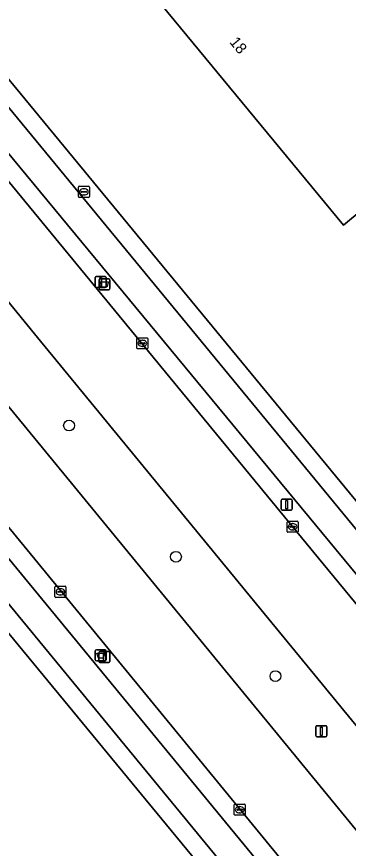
# Model space of a CAD drawing. Extents: x 156141 to 158132, y 385651 to 388333.
# Drawn here: x 156871.2 to 156901.3, y 386629.1 to 386704.3 of the extents above; entities that cross this region are included whole.
import ezdxf

# ---------------------------------------------------------------- set-up
doc = ezdxf.new("R2010")
doc.units = 0
for name, color, linetype in [('IMGEO_Afvalbak', 7, 'Continuous'), ('IMGEO_Berm_groen', 7, 'Continuous'), ('IMGEO_Boom', 7, 'Continuous'), ('IMGEO_Brandkraan', 7, 'Continuous'), ('IMGEO_Erf', 7, 'Continuous'), ('IMGEO_Fietspad_gesloten', 7, 'Continuous'), ('IMGEO_Kolk', 7, 'Continuous'), ('IMGEO_Lichtmast', 7, 'Continuous'), ('IMGEO_Pand', 7, 'Continuous'), ('IMGEO_Pand_nummerreeks', 7, 'Continuous'), ('IMGEO_Rijbaan_lokaal_gesloten', 7, 'Continuous'), ('IMGEO_Verkeersbordpaal', 7, 'Continuous'), ('IMGEO_Voetpad_open', 7, 'Continuous')]:
    doc.layers.add(name, color=color, linetype=linetype)

msp = doc.modelspace()

# ---------------------------------------------------------------- linework, layer by layer
at = {"layer": 'IMGEO_Afvalbak'}
for p, q in [((156878.707, 386679.698), (156878.707, 386680.498)), ((156878.707, 386680.498), (156878.707, 386679.698)), ((156878.807, 386680.598), (156879.597, 386680.598)), ((156879.597, 386680.598), (156878.807, 386680.598)), ((156879.697, 386680.498), (156879.697, 386679.698)), ((156879.697, 386679.698), (156879.697, 386680.498)), ((156879.597, 386679.598), (156878.807, 386679.598)), ((156878.807, 386679.598), (156879.597, 386679.598)), ((156878.368, 386646.12), (156878.368, 386646.92)), ((156878.368, 386646.92), (156878.368, 386646.12)), ((156878.468, 386647.02), (156879.258, 386647.02)), ((156879.258, 386647.02), (156878.468, 386647.02)), ((156879.358, 386646.92), (156879.358, 386646.12)), ((156879.358, 386646.12), (156879.358, 386646.92)), ((156879.258, 386646.02), (156878.468, 386646.02)), ((156878.468, 386646.02), (156879.258, 386646.02))]:
    msp.add_line(p, q, dxfattribs=at)
for points in [[(156878.85, 386680.312), (156879.554, 386680.312), (156879.405, 386679.842), (156878.999, 386679.842), (156878.85, 386680.312)], [(156878.511, 386646.734), (156879.215, 386646.734), (156879.066, 386646.264), (156878.66, 386646.264), (156878.511, 386646.734)]]:
    msp.add_lwpolyline(points, dxfattribs=at)
for centre, start, end in [((156878.807, 386680.498), 90, 180), ((156878.807, 386680.498), 90, 180), ((156879.597, 386680.498), 0, 90), ((156879.597, 386680.498), 360, 90), ((156878.807, 386679.698), 180, 270), ((156878.807, 386679.698), 180, 270), ((156879.597, 386679.698), 270, 0), ((156879.597, 386679.698), 270, 0), ((156878.468, 386646.92), 90, 180), ((156878.468, 386646.92), 90, 180), ((156879.258, 386646.92), 0, 90), ((156879.258, 386646.92), 360, 90), ((156878.468, 386646.12), 180, 270), ((156878.468, 386646.12), 180, 270), ((156879.258, 386646.12), 270, 0), ((156879.258, 386646.12), 270, 0)]:
    msp.add_arc(centre, 0.1, start, end, dxfattribs=at)
at = {"layer": 'IMGEO_Berm_groen'}
for points in [[(156855.441, 386707.704), (156899.018, 386654.793), (156903.832, 386648.955), (156905.069, 386649.888), (156902.098, 386653.512), (156902.217, 386653.616), (156900.194, 386656.064), (156856.532, 386708.805)], [(156873.15, 386675.263), (156864.415, 386685.927), (156859.757, 386682.162), (156868.582, 386671.357), (156906.633, 386625.114), (156920.647, 386608.134), (156928.199, 386598.947), (156933.331, 386592.718), (156946.242, 386577.021)], [(156950.773, 386580.924), (156939.278, 386594.885), (156932.934, 386602.652), (156925.322, 386611.835), (156873.15, 386675.263)]]:
    msp.add_lwpolyline(points, dxfattribs=at)
msp.add_lwpolyline([(156853.684, 386678.56), (156851.061, 386678.853), (156937.507, 386573.955), (156942.955, 386567.338), (156954.381, 386553.461), (156961.988, 386544.223), (156981.707, 386520.274), (156981.808, 386520.357), (156981.886, 386522.718), (156969.993, 386537.173), (156967.693, 386539.965), (156963.321, 386545.249), (156955.673, 386554.535), (156954.392, 386556.062), (156950.447, 386560.886), (156944.252, 386568.405), (156938.824, 386574.994)], close=True, dxfattribs=at)
at = {"layer": 'IMGEO_Boom'}
for centre in [(156875.994, 386667.314), (156885.677, 386655.438), (156894.689, 386644.644)]:
    msp.add_circle(centre, 0.489, dxfattribs=at)
at = {"layer": 'IMGEO_Brandkraan'}
for p, q in [((156876.837, 386688.028), (156876.837, 386688.88)), ((156876.912, 386688.954), (156877.764, 386688.954)), ((156877.096, 386688.448), (156877.096, 386688.46)), ((156877.534, 386688.411), (156877.136, 386688.411)), ((156877.139, 386688.497), (156877.537, 386688.497)), ((156877.325, 386688.734), (156877.35, 386688.734)), ((156877.58, 386688.46), (156877.58, 386688.448)), ((156877.838, 386688.88), (156877.838, 386688.028)), ((156877.764, 386687.954), (156876.912, 386687.954)), ((156877.348, 386688.174), (156877.323, 386688.174))]:
    msp.add_line(p, q, dxfattribs=at)
for points in [[(156876.837, 386688.028), (156876.837, 386688.88)], [(156876.912, 386688.954), (156877.764, 386688.954)], [(156877.838, 386688.88), (156877.838, 386688.028)], [(156877.764, 386687.954), (156876.912, 386687.954)]]:
    msp.add_lwpolyline(points, dxfattribs=at)
for centre, radius, start, end in [((156876.914, 386688.878), 0.0765, 91.55205, 178.44795), ((156876.914, 386688.878), 0.0765, 91.55205, 178.44795), ((156877.136, 386688.457), 0.0403, 85.87752, 175.75265), ((156877.133, 386688.447), 0.0366, 178.93798, 274.71019), ((156877.537, 386688.454), 0.043, 264.86636, 352.45326), ((156877.541, 386688.459), 0.0386, 1.73085, 96.63898), ((156877.762, 386688.878), 0.0765, 1.55205, 88.44795), ((156877.762, 386688.878), 0.0765, 1.55205, 88.44795), ((156876.914, 386688.03), 0.0765, 181.55205, 268.44795), ((156876.914, 386688.03), 0.0765, 181.55205, 268.44795), ((156877.762, 386688.03), 0.0765, 271.55205, 358.44795), ((156877.762, 386688.03), 0.0765, 271.55205, 358.44795)]:
    msp.add_arc(centre, radius, start, end, dxfattribs=at)
for centre, major_axis, ratio, start_param, end_param in [((156877.324, 386688.454), (-0.387, 0.002), 0.722429, 4.712389, 7.853982), ((156877.349, 386688.454), (-0.39, 0.002), 0.717154, 1.570796, 4.712389)]:
    msp.add_ellipse(centre, major_axis=major_axis, ratio=ratio, start_param=start_param, end_param=end_param, dxfattribs=at)
at = {"layer": 'IMGEO_Erf'}
for points in [[(156936.356, 386730.146), (156931.053, 386736.543), (156933.839, 386738.852), (156932.584, 386740.371), (156928.884, 386737.313), (156930.139, 386735.795), (156935.501, 386729.303), (156929.951, 386724.718), (156943.122, 386708.775), (156920.456, 386690.05), (156914.748, 386696.959), (156900.841, 386685.447), (156877.49, 386713.74), (156909.582, 386740.253), (156913.775, 386743.718), (156919.611, 386748.538), (156927.883, 386755.372), (156935.54, 386761.589), (156976.8, 386711.684)], [(156858.958, 386712.664), (156903.232, 386658.99), (156908.934, 386652.062), (156913.25, 386655.62)], [(156934.051, 386571.56), (156837.85, 386688.098)]]:
    msp.add_lwpolyline(points, dxfattribs=at)
at = {"layer": 'IMGEO_Fietspad_gesloten'}
msp.add_lwpolyline([(156856.532, 386708.805), (156900.194, 386656.064), (156902.217, 386653.616), (156904.22, 386655.24), (156902.077, 386657.855), (156858.042, 386711.229)], dxfattribs=at)
msp.add_lwpolyline([(156851.061, 386678.853), (156847.15, 386683.599), (156841.168, 386690.858), (156839.176, 386689.202), (156935.219, 386572.64), (156940.947, 386565.685), (156947.362, 386557.896), (156952.399, 386551.77), (156960.01, 386542.525), (156964.129, 386537.511), (156979.696, 386518.607), (156981.707, 386520.274), (156961.988, 386544.223), (156954.381, 386553.461), (156942.955, 386567.338), (156937.507, 386573.955)], close=True, dxfattribs=at)
at = {"layer": 'IMGEO_Kolk'}
for p, q in [((156882.131, 386674.325), (156882.131, 386675.177)), ((156882.206, 386675.251), (156883.058, 386675.251)), ((156882.39, 386674.745), (156882.39, 386674.757)), ((156882.433, 386674.794), (156882.831, 386674.794)), ((156882.619, 386675.031), (156882.644, 386675.031)), ((156882.874, 386674.757), (156882.874, 386674.745)), ((156883.132, 386675.177), (156883.132, 386674.325)), ((156883.058, 386674.251), (156882.206, 386674.251)), ((156882.828, 386674.708), (156882.43, 386674.708)), ((156882.642, 386674.471), (156882.617, 386674.471)), ((156895.745, 386657.733), (156895.745, 386658.585)), ((156895.82, 386658.659), (156896.672, 386658.659)), ((156896.004, 386658.153), (156896.004, 386658.165)), ((156896.047, 386658.202), (156896.445, 386658.202)), ((156896.233, 386658.439), (156896.258, 386658.439)), ((156896.488, 386658.165), (156896.488, 386658.153)), ((156896.746, 386658.585), (156896.746, 386657.733)), ((156896.672, 386657.659), (156895.82, 386657.659)), ((156896.442, 386658.116), (156896.044, 386658.116)), ((156896.256, 386657.879), (156896.231, 386657.879)), ((156874.712, 386651.844), (156874.712, 386652.696)), ((156874.787, 386652.77), (156875.639, 386652.77)), ((156874.971, 386652.264), (156874.971, 386652.276)), ((156875.409, 386652.227), (156875.011, 386652.227)), ((156875.014, 386652.313), (156875.412, 386652.313)), ((156875.2, 386652.55), (156875.225, 386652.55)), ((156875.455, 386652.276), (156875.455, 386652.264)), ((156875.713, 386652.696), (156875.713, 386651.844)), ((156875.639, 386651.77), (156874.787, 386651.77)), ((156875.223, 386651.99), (156875.198, 386651.99)), ((156890.954, 386632.135), (156890.954, 386632.987)), ((156891.029, 386633.061), (156891.881, 386633.061)), ((156891.256, 386632.604), (156891.654, 386632.604)), ((156891.442, 386632.841), (156891.467, 386632.841)), ((156891.955, 386632.987), (156891.955, 386632.135)), ((156891.881, 386632.061), (156891.029, 386632.061)), ((156891.213, 386632.555), (156891.213, 386632.567)), ((156891.651, 386632.518), (156891.253, 386632.518)), ((156891.465, 386632.281), (156891.44, 386632.281)), ((156891.697, 386632.567), (156891.697, 386632.555))]:
    msp.add_line(p, q, dxfattribs=at)
for points in [[(156882.131, 386674.325), (156882.131, 386675.177)], [(156882.206, 386675.251), (156883.058, 386675.251)], [(156883.132, 386675.177), (156883.132, 386674.325)], [(156883.058, 386674.251), (156882.206, 386674.251)], [(156895.745, 386657.733), (156895.745, 386658.585)], [(156895.82, 386658.659), (156896.672, 386658.659)], [(156896.746, 386658.585), (156896.746, 386657.733)], [(156896.672, 386657.659), (156895.82, 386657.659)], [(156874.712, 386651.844), (156874.712, 386652.696)], [(156874.787, 386652.77), (156875.639, 386652.77)], [(156875.713, 386652.696), (156875.713, 386651.844)], [(156875.639, 386651.77), (156874.787, 386651.77)], [(156890.954, 386632.135), (156890.954, 386632.987)], [(156891.029, 386633.061), (156891.881, 386633.061)], [(156891.955, 386632.987), (156891.955, 386632.135)], [(156891.881, 386632.061), (156891.029, 386632.061)]]:
    msp.add_lwpolyline(points, dxfattribs=at)
for centre, radius, start, end in [((156882.208, 386675.175), 0.0765, 91.55205, 178.44795), ((156882.208, 386675.175), 0.0765, 91.55205, 178.44795), ((156882.43, 386674.754), 0.0403, 85.87752, 175.75265), ((156882.427, 386674.744), 0.0366, 178.93798, 274.71019), ((156882.831, 386674.751), 0.043, 264.86636, 352.45326), ((156882.835, 386674.756), 0.0386, 1.73085, 96.63898), ((156883.056, 386675.175), 0.0765, 1.55205, 88.44795), ((156883.056, 386675.175), 0.0765, 1.55205, 88.44795), ((156882.208, 386674.327), 0.0765, 181.55205, 268.44795), ((156882.208, 386674.327), 0.0765, 181.55205, 268.44795), ((156883.056, 386674.327), 0.0765, 271.55205, 358.44795), ((156883.056, 386674.327), 0.0765, 271.55205, 358.44795), ((156895.822, 386658.583), 0.0765, 91.55205, 178.44795), ((156895.822, 386658.583), 0.0765, 91.55205, 178.44795), ((156896.044, 386658.162), 0.0403, 85.87752, 175.75265), ((156896.449, 386658.164), 0.0386, 1.73085, 96.63898), ((156896.67, 386658.583), 0.0765, 1.55205, 88.44795), ((156896.67, 386658.583), 0.0765, 1.55205, 88.44795), ((156895.822, 386657.735), 0.0765, 181.55205, 268.44795), ((156895.822, 386657.735), 0.0765, 181.55205, 268.44795), ((156896.041, 386658.152), 0.0366, 178.93798, 274.71019), ((156896.445, 386658.159), 0.043, 264.86636, 352.45326), ((156896.67, 386657.735), 0.0765, 271.55205, 358.44795), ((156896.67, 386657.735), 0.0765, 271.55205, 358.44795), ((156874.789, 386652.694), 0.0765, 91.55205, 178.44795), ((156874.789, 386652.694), 0.0765, 91.55205, 178.44795), ((156875.011, 386652.273), 0.0403, 85.87752, 175.75265), ((156875.008, 386652.263), 0.0366, 178.93798, 274.71019), ((156875.412, 386652.27), 0.043, 264.86636, 352.45326), ((156875.416, 386652.275), 0.0386, 1.73085, 96.63898), ((156875.637, 386652.694), 0.0765, 1.55205, 88.44795), ((156875.637, 386652.694), 0.0765, 1.55205, 88.44795), ((156874.789, 386651.846), 0.0765, 181.55205, 268.44795), ((156874.789, 386651.846), 0.0765, 181.55205, 268.44795), ((156875.637, 386651.846), 0.0765, 271.55205, 358.44795), ((156875.637, 386651.846), 0.0765, 271.55205, 358.44795), ((156891.031, 386632.985), 0.0765, 91.55205, 178.44795), ((156891.031, 386632.985), 0.0765, 91.55205, 178.44795), ((156891.253, 386632.564), 0.0403, 85.87752, 175.75265), ((156891.658, 386632.566), 0.0386, 1.73085, 96.63898), ((156891.879, 386632.985), 0.0765, 1.55205, 88.44795), ((156891.879, 386632.985), 0.0765, 1.55205, 88.44795), ((156891.031, 386632.137), 0.0765, 181.55205, 268.44795), ((156891.031, 386632.137), 0.0765, 181.55205, 268.44795), ((156891.25, 386632.554), 0.0366, 178.93798, 274.71019), ((156891.654, 386632.561), 0.043, 264.86636, 352.45326), ((156891.879, 386632.137), 0.0765, 271.55205, 358.44795), ((156891.879, 386632.137), 0.0765, 271.55205, 358.44795)]:
    msp.add_arc(centre, radius, start, end, dxfattribs=at)
for centre, major_axis, ratio, start_param, end_param in [((156882.618, 386674.751), (-0.387, 0.002), 0.722429, 4.712389, 7.853982), ((156882.643, 386674.751), (-0.39, 0.002), 0.717154, 1.570796, 4.712389), ((156896.232, 386658.159), (-0.387, 0.002), 0.722429, 4.712389, 7.853982), ((156896.257, 386658.159), (-0.39, 0.002), 0.717154, 1.570796, 4.712389), ((156875.199, 386652.27), (-0.387, 0.002), 0.722429, 4.712389, 7.853982), ((156875.224, 386652.27), (-0.39, 0.002), 0.717154, 1.570796, 4.712389), ((156891.441, 386632.561), (-0.387, 0.002), 0.722429, 4.712389, 7.853982), ((156891.466, 386632.561), (-0.39, 0.002), 0.717154, 1.570796, 4.712389)]:
    msp.add_ellipse(centre, major_axis=major_axis, ratio=ratio, start_param=start_param, end_param=end_param, dxfattribs=at)
at = {"layer": 'IMGEO_Lichtmast'}
for p, q in [((156878.461, 386680.798), (156879.251, 386680.798)), ((156879.251, 386680.798), (156878.461, 386680.798)), ((156878.361, 386679.898), (156878.361, 386680.698)), ((156878.361, 386680.698), (156878.361, 386679.898)), ((156879.351, 386680.698), (156879.351, 386679.898)), ((156879.351, 386679.898), (156879.351, 386680.698)), ((156879.251, 386679.798), (156878.461, 386679.798)), ((156878.461, 386679.798), (156879.251, 386679.798)), ((156895.213, 386659.747), (156895.213, 386660.547)), ((156895.213, 386660.547), (156895.213, 386659.747)), ((156895.313, 386660.647), (156896.103, 386660.647)), ((156896.103, 386660.647), (156895.313, 386660.647)), ((156896.203, 386660.547), (156896.203, 386659.747)), ((156896.203, 386659.747), (156896.203, 386660.547)), ((156896.103, 386659.647), (156895.313, 386659.647)), ((156895.313, 386659.647), (156896.103, 386659.647)), ((156878.697, 386645.963), (156878.697, 386646.763)), ((156878.697, 386646.763), (156878.697, 386645.963)), ((156878.797, 386646.863), (156879.587, 386646.863)), ((156879.587, 386646.863), (156878.797, 386646.863)), ((156879.687, 386646.763), (156879.687, 386645.963)), ((156879.687, 386645.963), (156879.687, 386646.763)), ((156879.587, 386645.863), (156878.797, 386645.863)), ((156878.797, 386645.863), (156879.587, 386645.863))]:
    msp.add_line(p, q, dxfattribs=at)
for points in [[(156878.781, 386680.673), (156878.931, 386680.673), (156878.931, 386679.923), (156878.781, 386679.923), (156878.781, 386680.673)], [(156895.633, 386660.522), (156895.783, 386660.522), (156895.783, 386659.772), (156895.633, 386659.772), (156895.633, 386660.522)], [(156879.117, 386646.738), (156879.267, 386646.738), (156879.267, 386645.988), (156879.117, 386645.988), (156879.117, 386646.738)]]:
    msp.add_lwpolyline(points, dxfattribs=at)
for centre, start, end in [((156878.461, 386680.698), 90, 180), ((156878.461, 386680.698), 90, 180), ((156879.251, 386680.698), 0, 90), ((156879.251, 386680.698), 360, 90), ((156878.461, 386679.898), 180, 270), ((156878.461, 386679.898), 180, 270), ((156879.251, 386679.898), 270, 0), ((156879.251, 386679.898), 270, 0), ((156895.313, 386660.547), 90, 180), ((156895.313, 386660.547), 90, 180), ((156896.103, 386660.547), 0, 90), ((156896.103, 386660.547), 360, 90), ((156895.313, 386659.747), 180, 270), ((156895.313, 386659.747), 180, 270), ((156896.103, 386659.747), 270, 0), ((156896.103, 386659.747), 270, 0), ((156878.797, 386646.763), 90, 180), ((156878.797, 386646.763), 90, 180), ((156879.587, 386646.763), 0, 90), ((156879.587, 386646.763), 360, 90), ((156878.797, 386645.963), 180, 270), ((156878.797, 386645.963), 180, 270), ((156879.587, 386645.963), 270, 0), ((156879.587, 386645.963), 270, 0)]:
    msp.add_arc(centre, 0.1, start, end, dxfattribs=at)
at = {"layer": 'IMGEO_Pand'}
msp.add_lwpolyline([(156928.884, 386737.313), (156932.584, 386740.371), (156933.839, 386738.852), (156938.411, 386742.629), (156927.883, 386755.372), (156919.611, 386748.538), (156913.775, 386743.718), (156909.582, 386740.253), (156877.49, 386713.74), (156900.841, 386685.447), (156914.748, 386696.959), (156920.456, 386690.05), (156943.122, 386708.775), (156929.951, 386724.718), (156935.501, 386729.303), (156930.139, 386735.795)], close=True, dxfattribs=at)
at = {"layer": 'IMGEO_Rijbaan_lokaal_gesloten'}
for points in [[(156993.399, 386540.123), (156989.447, 386544.942), (156984.318, 386551.234), (156984.225, 386551.348), (156977.682, 386559.245), (156976.151, 386561.124), (156975.956, 386561.363), (156968.937, 386569.872), (156968.003, 386570.938), (156964.951, 386574.644), (156959.652, 386581.081), (156957.953, 386583.151), (156942.149, 386602.405), (156936.959, 386608.687), (156930.553, 386616.467), (156928.03, 386619.562), (156919.107, 386630.378), (156914.518, 386635.94), (156913.916, 386636.651), (156911.362, 386639.806), (156909.53, 386641.997), (156903.832, 386648.955), (156899.018, 386654.793), (156855.441, 386707.704)], [(156840.884, 386694.139), (156843.409, 386691.026), (156843.564, 386690.837), (156844.157, 386690.118), (156847.426, 386686.171), (156847.51, 386686.07), (156853.684, 386678.56), (156938.824, 386574.994), (156944.252, 386568.405), (156950.447, 386560.886), (156954.392, 386556.062), (156955.673, 386554.535), (156963.321, 386545.249), (156967.693, 386539.965), (156969.993, 386537.173), (156981.886, 386522.718), (156985.569, 386518.241), (156993.209, 386508.961)], [(156864.299, 386686.069), (156864.415, 386685.927), (156873.15, 386675.263), (156925.322, 386611.835)], [(156981.07, 386534.737), (156980.74, 386535.11), (156978.915, 386537.31), (156975.907, 386540.965), (156974.678, 386542.474), (156959.168, 386561.302), (156959.04, 386561.457), (156955.457, 386565.816), (156954.918, 386566.472), (156949.664, 386572.86), (156946.242, 386577.021), (156933.331, 386592.718), (156928.199, 386598.947), (156920.647, 386608.134), (156906.633, 386625.114), (156868.582, 386671.357), (156859.757, 386682.162), (156859.731, 386682.194)]]:
    msp.add_lwpolyline(points, dxfattribs=at)
at = {"layer": 'IMGEO_Verkeersbordpaal'}
for p, q in [((156898.446, 386640.162), (156899.236, 386640.162)), ((156899.236, 386640.162), (156898.446, 386640.162)), ((156898.346, 386639.262), (156898.346, 386640.062)), ((156898.346, 386640.062), (156898.346, 386639.262)), ((156899.336, 386640.062), (156899.336, 386639.262)), ((156899.336, 386639.262), (156899.336, 386640.062)), ((156899.236, 386639.162), (156898.446, 386639.162)), ((156898.446, 386639.162), (156899.236, 386639.162))]:
    msp.add_line(p, q, dxfattribs=at)
msp.add_lwpolyline([(156898.766, 386640.037), (156898.916, 386640.037), (156898.916, 386639.287), (156898.766, 386639.287), (156898.766, 386640.037)], dxfattribs=at)
for centre, start, end in [((156898.446, 386640.062), 90, 180), ((156898.446, 386640.062), 90, 180), ((156899.236, 386640.062), 0, 90), ((156899.236, 386640.062), 360, 90), ((156898.446, 386639.262), 180, 270), ((156898.446, 386639.262), 180, 270), ((156899.236, 386639.262), 270, 0), ((156899.236, 386639.262), 270, 0)]:
    msp.add_arc(centre, 0.1, start, end, dxfattribs=at)
at = {"layer": 'IMGEO_Voetpad_open'}
msp.add_lwpolyline([(156858.042, 386711.229), (156902.077, 386657.855), (156904.22, 386655.24), (156907.196, 386651.627), (156907.931, 386650.742), (156909.164, 386651.783), (156908.934, 386652.062), (156903.232, 386658.99), (156858.958, 386712.664)], dxfattribs=at)
msp.add_lwpolyline([(156839.176, 386689.202), (156838.705, 386688.81), (156837.85, 386688.098), (156934.051, 386571.56), (156944.356, 386559.041), (156951.164, 386550.769), (156952.399, 386551.77), (156947.362, 386557.896), (156940.947, 386565.685), (156935.219, 386572.64)], close=True, dxfattribs=at)

# ---------------------------------------------------------------- texts
at = {"layer": 'IMGEO_Pand_nummerreeks'}
msp.add_text('18', height=1, rotation=309.52881, dxfattribs=at).set_placement((156890.478, 386701.98))

doc.saveas('drawing.dxf')
